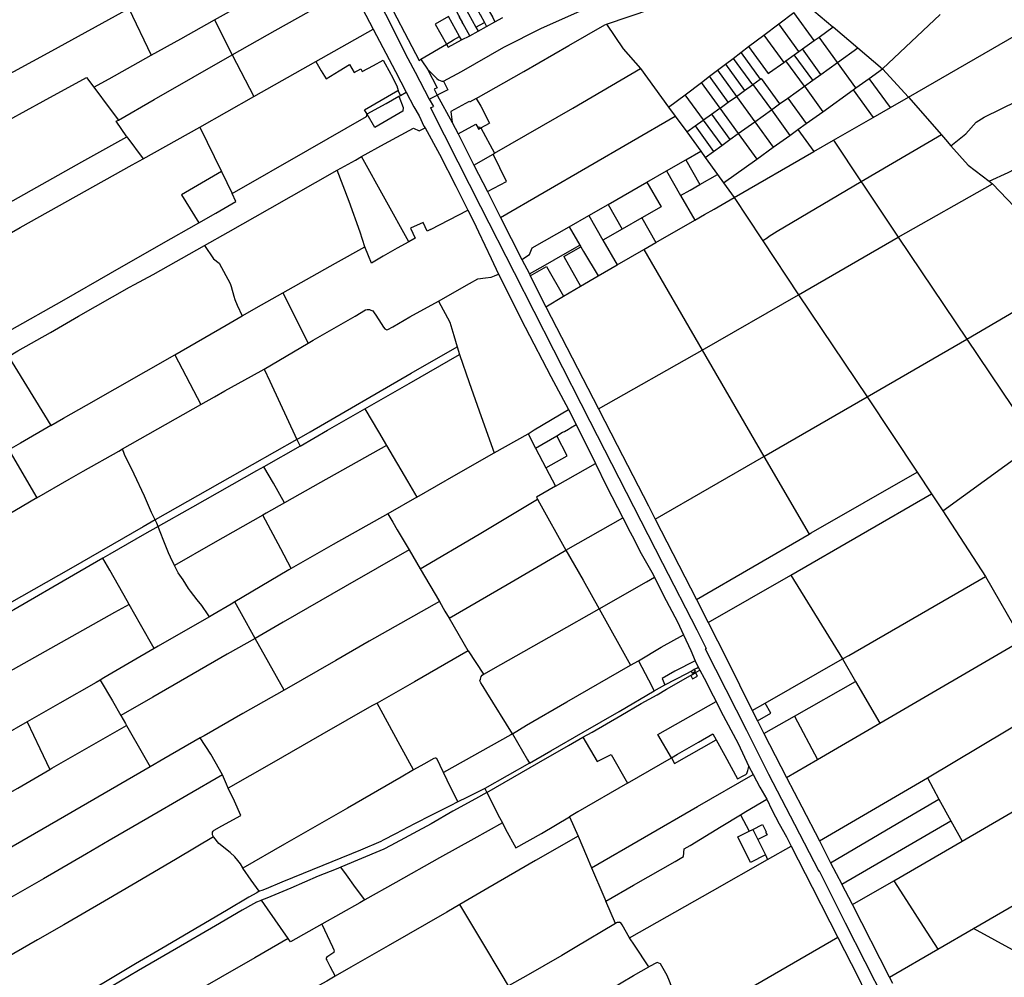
# Model space of a CAD drawing. Header units: inches. Extents: x 210911 to 224988, y 571697 to 586201.
# Tile 266 of 301: x 221613 to 222844, y 582867 to 584065. Entities that reach past the tile are written whole.
import ezdxf

# ---------------------------------------------------------------- set-up
doc = ezdxf.new("R2010")
doc.units = ezdxf.units.IN
doc.header["$MEASUREMENT"] = 0

msp = doc.modelspace()

# ---------------------------------------------------------------- linework, layer by layer
for points in [[(221873.766, 584441.554), (221875.043, 584438.733), (221877.416, 584434.27), (221878.013, 584434.292), (221878.354, 584434.868), (221878.695, 584435.124), (221879.036, 584435.273), (221879.249, 584435.145), (221880.448, 584434.662), (221883.141, 584432.013), (221886.799, 584427.719), (221894.601, 584412.932), (221905.897, 584391.295), (221926.865, 584350.906), (221952.161, 584301.529), (221966.682, 584274.892), (221982.749, 584242.928), (222004.746, 584200.001), (222033.203, 584144.742), (222070.655, 584071.249), (222098.457, 584015.883), (222107.605, 583998.925), (222125.164, 583965.357)], [(222346.965, 584058.989), (222461.312, 584098.111), (222542.266, 584125.735)], [(221879.066, 584020.618), (221932.685, 584050.963), (222028.263, 584104.816)], [(222028.263, 584104.816), (222055.291, 584052.633)], [(222066.32, 584102.38), (222112.67, 584013.71), (222114.882, 584015.027)], [(221856.88, 584064.54), (221902.615, 584090.147)], [(222180.682, 584086.168), (222184.443, 584079.378), (222184.303, 584079.3), (222187.813, 584073.02), (222187.673, 584072.943), (222188.842, 584070.822), (222188.982, 584070.899), (222194.22, 584061.206)], [(222191.109, 584091.586), (222204.601, 584067.089), (222207.436, 584061.942)], [(221534.29, 583961.153), (221653.378, 584025.509), (221749.896, 584078.609)], [(221749.896, 584078.609), (221777.454, 584020.036)], [(222143.28, 583987.87), (222165.69, 583999.89), (222218.5, 584030.26), (222265.5, 584053.98), (222332.41, 584083.47)], [(222175.956, 584044.542), (222167.808, 584059.212), (222166.649, 584061.318), (222166.789, 584061.395), (222163.285, 584067.724), (222163.425, 584067.801), (222162.257, 584069.92), (222159.642, 584074.572)], [(222169.901, 584080.31), (222183.737, 584055.266)], [(222593.473, 584082.978), (222606.269, 584075.776), (222630.03, 584055.635)], [(221777.454, 584020.036), (221814.608, 584040.758), (221856.88, 584064.54)], [(221856.88, 584064.54), (221879.066, 584020.618)], [(222149.19, 584068.42), (222132.69, 584059.15), (222146.776, 584034.056)], [(222163.122, 584043.586), (222149.19, 584068.42)], [(222196.96, 584056.136), (222207.436, 584061.942)], [(222207.436, 584061.942), (222217.149, 584067.1)], [(222562.471, 584059.494), (222580.968, 584073.505)], [(222606.413, 584038.355), (222580.968, 584073.505)], [(222692.07, 584003.049), (222764.215, 584070.864)], [(221983.529, 584012.209), (222055.291, 584052.633)], [(222055.291, 584052.633), (222083.061, 583999.656)], [(222175.956, 584044.542), (222186.446, 584050.363)], [(222183.737, 584055.266), (222194.22, 584061.206)], [(222183.737, 584055.266), (222186.446, 584050.363)], [(222184.032, 583966.122), (222243.38, 583999.783), (222299.923, 584032.252), (222344.771, 584057.97), (222346.965, 584058.989)], [(222186.446, 584050.363), (222196.96, 584056.136)], [(222194.22, 584061.206), (222196.96, 584056.136)], [(222346.965, 584058.989), (222367.721, 584028.025), (222389.466, 584003.54)], [(222543.695, 584045.27), (222562.471, 584059.494)], [(222587.557, 584024.838), (222562.471, 584059.494)], [(222612.732, 584042.884), (222630.254, 584055.445)], [(222630.03, 584055.635), (222630.254, 584055.445)], [(222630.254, 584055.445), (222661.162, 584029.247)], [(222724.526, 583967.489), (222870.432, 584051.994)], [(222146.776, 584034.056), (222155.7, 584039.38), (222163.122, 584043.586)], [(222146.776, 584034.056), (222148.98, 584030.13), (222165.47, 584039.4)], [(222165.47, 584039.4), (222163.122, 584043.586)], [(222165.47, 584039.4), (222175.956, 584044.542)], [(222524.639, 584030.835), (222543.695, 584045.27)], [(222543.695, 584045.27), (222568.417, 584011.117)], [(222592.007, 584028.028), (222606.413, 584038.355)], [(222606.413, 584038.355), (222612.732, 584042.884)], [(222635.736, 584011.021), (222612.732, 584042.884)], [(222114.882, 584015.027), (222146.776, 584034.056)], [(222514.972, 584023.512), (222524.639, 584030.835)], [(222524.639, 584030.835), (222548.992, 583997.192)], [(222581.665, 584020.614), (222587.557, 584024.838)], [(222587.557, 584024.838), (222592.007, 584028.028)], [(222615.052, 583996.193), (222592.007, 584028.028)], [(222635.736, 584011.021), (222661.162, 584029.247)], [(222661.162, 584029.247), (222692.07, 584003.049)], [(221706.063, 583979.979), (221724.975, 583990.496), (221777.454, 584020.036)], [(221736.663, 583939.016), (221781.563, 583964.906), (221879.066, 584020.618)], [(221879.066, 584020.618), (221905.798, 583968.422)], [(221905.798, 583968.422), (221983.529, 584012.209)], [(221983.529, 584012.209), (221990.341, 584000.781), (221996.616, 583990.422), (222012.863, 584000.416), (222025.764, 584008.343), (222031.307, 583998.6), (222039.63, 584003.283), (222041.584, 583999.902), (222055.422, 584007.328), (222067.861, 584013.981), (222077.172, 583996.276)], [(222114.882, 584015.027), (222116.11, 584013.17), (222122.97, 584002.55)], [(222495.478, 584008.744), (222505.305, 584016.189)], [(222505.305, 584016.189), (222514.972, 584023.512)], [(222505.305, 584016.189), (222529.283, 583983.063)], [(222514.972, 584023.512), (222515.254, 584023.122), (222539.138, 583990.128)], [(222568.417, 584011.117), (222571.323, 584013.2)], [(222571.323, 584013.2), (222581.665, 584020.614)], [(222594.367, 583981.365), (222571.323, 584013.2)], [(222604.709, 583988.779), (222581.665, 584020.614)], [(222122.97, 584002.55), (222129.13, 583996.86), (222134.7, 583990.98), (222136.77, 583989.43), (222139.13, 583988.42), (222141.06, 583987.87), (222143.28, 583987.87)], [(222122.97, 584002.55), (222135.017, 583979.494), (222131.325, 583977.6), (222135.293, 583970.322)], [(222206.904, 583897.46), (222304.877, 583954.09), (222389.466, 584003.54)], [(222389.466, 584003.54), (222424.628, 583955.074)], [(222475.656, 583993.729), (222485.652, 584001.301)], [(222485.652, 584001.301), (222495.478, 584008.744)], [(222485.652, 584001.301), (222509.249, 583968.702)], [(222495.478, 584008.744), (222519.266, 583975.883)], [(222550.638, 583998.372), (222568.417, 584011.117)], [(222615.052, 583996.193), (222635.736, 584011.021)], [(222658.78, 583979.186), (222635.736, 584011.021)], [(222675.313, 583991.037), (222692.07, 584003.049)], [(222692.07, 584003.049), (222724.526, 583967.489)], [(221557.161, 583916.149), (221642.412, 583962.644), (221696.941, 583992.136), (221706.063, 583979.979)], [(222077.172, 583996.276), (222077.587, 583995.488), (222084.811, 583981.776), (222086.562, 583976.12), (222086.176, 583975.899)], [(222083.061, 583999.656), (222096.424, 583973.963)], [(222143.28, 583987.87), (222148.668, 583976.878), (222135.293, 583970.322)], [(222465.659, 583986.156), (222475.656, 583993.729)], [(222499.059, 583961.397), (222475.656, 583993.729)], [(222529.954, 583983.544), (222539.138, 583990.128)], [(222539.138, 583990.128), (222540.296, 583990.958)], [(222540.296, 583990.958), (222563.34, 583959.123)], [(222548.992, 583997.192), (222550.638, 583998.372)], [(222594.367, 583981.365), (222604.709, 583988.779)], [(222604.709, 583988.779), (222615.052, 583996.193)], [(222658.78, 583979.186), (222675.313, 583991.037)], [(222701.815, 583954.536), (222675.313, 583991.037)], [(221706.063, 583979.979), (221726.555, 583952.58), (221736.663, 583939.016)], [(222047.61, 583946.454), (222044.402, 583951.971), (222086.176, 583975.899)], [(222086.176, 583975.899), (222089.243, 583969.916)], [(222445.328, 583970.755), (222465.659, 583986.156)], [(222488.869, 583954.092), (222465.659, 583986.156)], [(222509.249, 583968.702), (222519.266, 583975.883)], [(222519.266, 583975.883), (222529.283, 583983.063)], [(222529.283, 583983.063), (222529.954, 583983.544)], [(222529.954, 583983.544), (222552.998, 583951.709)], [(222573.683, 583966.537), (222594.367, 583981.365)], [(222594.367, 583981.365), (222617.411, 583949.53)], [(222617.411, 583949.53), (222655.29, 583976.684)], [(222655.29, 583976.684), (222658.78, 583979.186)], [(222655.29, 583976.684), (222680.286, 583942.258)], [(222777.597, 583906.88), (222796.044, 583921.778), (222809.058, 583936.602), (222819.182, 583942.604), (222902.462, 583983.633)], [(221838.554, 583930.114), (221905.798, 583968.422)], [(222047.61, 583946.454), (222047.652, 583946.695), (222071.408, 583959.866), (222087.182, 583968.755)], [(222087.182, 583968.755), (222092.787, 583954.669), (222092.087, 583949.968), (222057.254, 583929.833), (222047.61, 583946.454)], [(222087.182, 583968.755), (222089.243, 583969.916)], [(222089.243, 583969.916), (222096.424, 583973.963)], [(222096.424, 583973.963), (222106.041, 583955.582), (222112.509, 583944.245), (222118.623, 583931.462), (222120.124, 583929.361)], [(222125.164, 583965.357), (222135.293, 583970.322)], [(222125.164, 583965.357), (222130.512, 583956.018)], [(222135.293, 583970.322), (222154.01, 583935.993)], [(222184.032, 583966.122), (222175.76, 583961.506), (222175, 583962.334), (222152.269, 583949.703), (222154.01, 583935.993)], [(222184.032, 583966.122), (222189.75, 583956.56), (222200.639, 583935.131)], [(222424.628, 583955.074), (222445.328, 583970.755)], [(222468.144, 583939.235), (222445.328, 583970.755)], [(222499.059, 583961.397), (222509.249, 583968.702)], [(222509.249, 583968.702), (222532.313, 583936.881)], [(222563.34, 583959.123), (222573.683, 583966.537)], [(222573.683, 583966.537), (222596.727, 583934.702)], [(222701.815, 583954.536), (222724.526, 583967.489)], [(222724.526, 583967.489), (222765.603, 583920.578)], [(222126.754, 583954.148), (222130.512, 583956.018)], [(222126.754, 583954.148), (222160.894, 583886.94), (222189.468, 583830.786), (222231.371, 583748.536), (222280.58, 583651.6), (222325.885, 583562.496), (222371.345, 583473.75)], [(222424.628, 583955.074), (222432.809, 583943.799)], [(222478.242, 583946.474), (222488.585, 583953.888)], [(222488.585, 583953.888), (222488.869, 583954.092)], [(222488.585, 583953.888), (222511.629, 583922.053)], [(222488.869, 583954.092), (222499.059, 583961.397)], [(222532.313, 583936.881), (222552.998, 583951.709)], [(222552.998, 583951.709), (222563.34, 583959.123)], [(222552.998, 583951.709), (222576.042, 583919.874)], [(222680.286, 583942.258), (222701.815, 583954.536)], [(221747.411, 583918.169), (221733.957, 583937.456), (221736.663, 583939.016)], [(221878.813, 583847.265), (221973.55, 583901.409), (222047.055, 583943.29), (222047.61, 583946.454)], [(222214.493, 583817.245), (222432.809, 583943.799)], [(222432.809, 583943.799), (222447.149, 583924.184)], [(222457.558, 583931.646), (222467.899, 583939.059)], [(222467.899, 583939.059), (222468.144, 583939.235)], [(222467.899, 583939.059), (222490.944, 583907.225)], [(222468.144, 583939.235), (222478.242, 583946.474)], [(222478.242, 583946.474), (222501.287, 583914.639)], [(222596.727, 583934.702), (222617.411, 583949.53)], [(222630.575, 583913.906), (222680.286, 583942.258)], [(221767.618, 583890.464), (221838.554, 583930.114)], [(221838.554, 583930.114), (221865.638, 583874.912)], [(222040.806, 583893.266), (222069.328, 583909.339), (222105.756, 583928.848), (222112.748, 583925.689), (222120.124, 583929.361)], [(222120.124, 583929.361), (222138.017, 583896.457), (222158.391, 583856.414), (222173.61, 583826.288)], [(222154.01, 583935.993), (222161.251, 583921.776)], [(222161.251, 583921.776), (222183.741, 583934.033), (222186.048, 583929.633)], [(222186.048, 583929.633), (222187.861, 583930.652), (222188.93, 583928.767)], [(222186.048, 583929.633), (222187.04, 583927.74), (222188.93, 583928.767)], [(222188.93, 583928.767), (222189.802, 583929.24)], [(222189.802, 583929.24), (222200.639, 583935.131)], [(222189.802, 583929.24), (222206.904, 583897.46)], [(222447.149, 583924.184), (222457.558, 583931.646)], [(222457.558, 583931.646), (222480.602, 583899.811)], [(222511.629, 583922.053), (222532.313, 583936.881)], [(222532.313, 583936.881), (222555.358, 583905.046)], [(222576.042, 583919.874), (222586.247, 583927.189)], [(222586.247, 583927.189), (222596.727, 583934.702)], [(222586.247, 583927.189), (222606.151, 583899.775)], [(221598.253, 583834.872), (221690.782, 583886.639), (221747.411, 583918.169)], [(221747.411, 583918.169), (221767.618, 583890.464)], [(222161.251, 583921.776), (222181.18, 583882.651)], [(222447.149, 583924.184), (222464.765, 583900.09)], [(222490.944, 583907.225), (222501.287, 583914.639)], [(222501.287, 583914.639), (222511.629, 583922.053)], [(222511.629, 583922.053), (222534.673, 583890.218)], [(222555.358, 583905.046), (222576.042, 583919.874)], [(222606.151, 583899.775), (222630.575, 583913.906)], [(222630.575, 583913.906), (222665.437, 583861.644)], [(222765.603, 583920.578), (222665.437, 583861.644)], [(222765.603, 583920.578), (222770.825, 583914.614)], [(222770.825, 583914.614), (222777.597, 583906.88)], [(222480.602, 583899.811), (222490.944, 583907.225)], [(222534.673, 583890.218), (222555.358, 583905.046)], [(222777.597, 583906.88), (222799.22, 583882.758), (222825.286, 583862.488)], [(222825.286, 583862.488), (222848.889, 583873.318), (222857.738, 583878.118), (222918.197, 583909.856)], [(221583.897, 583787.575), (221613.896, 583804.84), (221753.868, 583883.182), (221767.618, 583890.464)], [(222010.3, 583876.541), (222033.292, 583889.031), (222040.806, 583893.266)], [(222099.765, 583786.933), (222040.806, 583893.266)], [(222181.18, 583882.651), (222205.119, 583896.435)], [(222198.056, 583849.517), (222222.019, 583862.304), (222205.119, 583896.435)], [(222205.119, 583896.435), (222206.904, 583897.46)], [(222421.748, 583875.387), (222446.029, 583889.331)], [(222446.029, 583889.331), (222464.765, 583900.09)], [(222446.029, 583889.331), (222463.748, 583858.522)], [(222464.765, 583900.09), (222470.26, 583892.397)], [(222470.26, 583892.397), (222480.602, 583899.811)], [(222470.26, 583892.397), (222485.516, 583871.041)], [(222493.105, 583860.419), (222534.673, 583890.218)], [(222506.425, 583842.074), (222606.151, 583899.775)], [(222181.18, 583882.651), (222198.056, 583849.517)], [(221865.638, 583874.912), (221815.469, 583845.615), (221837.287, 583810.466)], [(221844.268, 583782.312), (221873.951, 583798.814), (221925.924, 583828.47), (222010.3, 583876.541)], [(221865.638, 583874.912), (221878.813, 583847.265)], [(222044.84, 583780.432), (222038.888, 583798.972), (222025.147, 583837.166), (222010.3, 583876.541)], [(222397.467, 583861.443), (222421.748, 583875.387)], [(222421.748, 583875.387), (222439.476, 583844.562)], [(222463.748, 583858.522), (222485.516, 583871.041)], [(222485.516, 583871.041), (222493.105, 583860.419)], [(222348.905, 583833.555), (222397.467, 583861.443)], [(222397.467, 583861.443), (222415.204, 583830.603), (222390.932, 583816.644)], [(222451.612, 583851.542), (222463.748, 583858.522)], [(222493.105, 583860.419), (222506.425, 583842.074)], [(222665.437, 583861.644), (222560.19, 583799.722), (222550.213, 583793.39), (222547.588, 583791.139), (222542.228, 583787.986)], [(222665.437, 583861.644), (222667.326, 583858.812)], [(222667.326, 583858.812), (222711.623, 583792.408)], [(222711.623, 583792.408), (222829.36, 583859.32)], [(222825.286, 583862.488), (222829.36, 583859.32)], [(222829.36, 583859.32), (222893.242, 583792.674)], [(221837.287, 583810.466), (221858.525, 583822.674), (221883.655, 583837.084), (221878.813, 583847.265)], [(222198.056, 583849.517), (222214.493, 583817.245)], [(222439.476, 583844.562), (222451.612, 583851.542)], [(222439.476, 583844.562), (222457.162, 583813.81)], [(222481.449, 583827.744), (222506.425, 583842.074)], [(222506.425, 583842.074), (222540.58, 583790.476)], [(222324.624, 583819.611), (222348.905, 583833.555)], [(222348.905, 583833.555), (222366.659, 583802.684)], [(222469.304, 583820.776), (222481.449, 583827.744)], [(222127.013, 583802.23), (222173.61, 583826.288)], [(222173.61, 583826.288), (222180.999, 583811.663), (222186.774, 583799.139), (222202.772, 583765.726), (222211.863, 583746.437)], [(222214.493, 583817.245), (222241.181, 583764.85)], [(222300.343, 583805.667), (222324.624, 583819.611)], [(222324.624, 583819.611), (222342.387, 583788.725)], [(222390.932, 583816.644), (222366.659, 583802.684)], [(222390.932, 583816.644), (222408.589, 583785.941)], [(222457.162, 583813.81), (222469.304, 583820.776)], [(221585.198, 583666.737), (221600.972, 583675.877), (221668.907, 583714.399), (221726.936, 583747.724), (221790.189, 583783.815), (221837.287, 583810.466)], [(222117.507, 583810.998), (222101.955, 583804.006), (222107.654, 583791.36)], [(222122.506, 583799.903), (222117.507, 583810.998)], [(222241.181, 583764.85), (222250.573, 583771.103), (222254.031, 583779.224), (222300.343, 583805.667)], [(222300.343, 583805.667), (222313.714, 583782.722)], [(222408.589, 583785.941), (222457.162, 583813.81)], [(222107.654, 583791.36), (222099.765, 583786.933)], [(222127.013, 583802.23), (222122.506, 583799.903)], [(222366.659, 583802.684), (222342.387, 583788.725)], [(222586.816, 583720.626), (222711.623, 583792.408)], [(222711.623, 583792.408), (222797.578, 583665.226)], [(221599.243, 583643.578), (221610.757, 583650.39), (221651.62, 583673.411), (221686.861, 583693.755), (221750.712, 583729.926), (221756.937, 583733.536), (221779.976, 583745.862), (221844.268, 583782.312)], [(221844.268, 583782.312), (221855.566, 583765.706), (221862.621, 583759.961), (221876.271, 583734.524), (221877.548, 583730.905), (221881.111, 583718.855), (221882.241, 583714.81), (221885.334, 583707.623), (221891.375, 583694.374)], [(221942.225, 583723.008), (222008.091, 583760.007), (222044.84, 583780.432)], [(222099.765, 583786.933), (222085.072, 583778.688), (222067.792, 583768.756), (222052.953, 583760.251), (222049.375, 583769.442), (222044.84, 583780.432)], [(222292.248, 583770.467), (222313.714, 583782.722)], [(222293.488, 583768.297), (222314.976, 583780.563)], [(222313.714, 583782.722), (222314.976, 583780.563)], [(222314.976, 583780.563), (222318.302, 583774.874)], [(222342.387, 583788.725), (222360.108, 583757.912)], [(222393.602, 583777.342), (222408.589, 583785.941)], [(222540.58, 583790.476), (222542.228, 583787.986)], [(222542.228, 583787.986), (222586.816, 583720.626)], [(222270.757, 583758.198), (222292.248, 583770.467)], [(222293.488, 583768.297), (222314.608, 583731.302)], [(222318.302, 583774.874), (222336.296, 583744.099)], [(222360.108, 583757.912), (222393.602, 583777.342)], [(222393.602, 583777.342), (222466.446, 583651.497)], [(222241.181, 583764.85), (222250.438, 583746.598)], [(222250.438, 583746.598), (222270.757, 583758.198)], [(222251.571, 583744.365), (222271.997, 583756.027)], [(222271.997, 583756.027), (222293.291, 583718.724)], [(222336.296, 583744.099), (222360.108, 583757.912)], [(222136.864, 583712.621), (222175.765, 583734.627), (222186.072, 583740.303), (222195.575, 583741.555), (222202.601, 583742.373), (222207.078, 583744.209), (222211.863, 583746.437)], [(222211.863, 583746.437), (222245.349, 583680.169), (222277.302, 583618.345), (222299.301, 583576.941)], [(222250.438, 583746.598), (222251.571, 583744.365)], [(222251.571, 583744.365), (222271.192, 583705.684)], [(222314.608, 583731.302), (222336.296, 583744.099)], [(222797.578, 583665.226), (222937.338, 583746.973)], [(222293.291, 583718.724), (222314.608, 583731.302)], [(221891.375, 583694.374), (221915.774, 583708.149), (221942.225, 583723.008)], [(221942.225, 583723.008), (221973.804, 583660.111)], [(222271.192, 583705.684), (222293.291, 583718.724)], [(222466.446, 583651.497), (222586.816, 583720.626)], [(222586.816, 583720.626), (222672.685, 583592.734)], [(221973.804, 583660.111), (221980.159, 583663.88), (222032.477, 583693.988), (222045.529, 583701.573), (222047.638, 583702.321), (222050.563, 583701.983), (222052.263, 583701.399), (222054.641, 583700.441), (222056.552, 583697.838), (222058.714, 583694.864), (222065.105, 583684.551), (222067.964, 583679.866), (222069.739, 583678.117), (222072.2, 583676.703), (222073.682, 583677.286), (222079.648, 583680.416), (222101.211, 583693.01), (222136.864, 583712.621)], [(222136.864, 583712.621), (222150.998, 583686.233), (222155.941, 583669.483), (222160.341, 583655.357)], [(222271.192, 583705.684), (222336.926, 583577.959)], [(221807.359, 583645.451), (221871.339, 583682.744), (221891.375, 583694.374)], [(221918.978, 583627.6), (221973.804, 583660.111)], [(221959.556, 583539.778), (221976.225, 583549.357), (222102.767, 583622.335), (222160.341, 583655.357)], [(222160.341, 583655.357), (222163.077, 583645.986)], [(222672.685, 583592.734), (222797.578, 583665.226)], [(222797.578, 583665.226), (222883.447, 583537.589)], [(221599.243, 583643.578), (221652.319, 583557.134)], [(221652.319, 583557.134), (221668.181, 583566.292), (221696.909, 583582.602), (221807.359, 583645.451)], [(221807.359, 583645.451), (221839.754, 583583.413)], [(222044.586, 583577.902), (222100.102, 583609.715), (222163.077, 583645.986)], [(222163.077, 583645.986), (222175.191, 583610.925), (222190.201, 583568.259), (222206.58, 583522.908)], [(222336.926, 583577.959), (222466.446, 583651.497)], [(222466.446, 583651.497), (222543.556, 583518.374)], [(221856.623, 583592.942), (221869.611, 583600.279), (221903.134, 583618.832)], [(221903.134, 583618.832), (221918.978, 583627.6)], [(221918.978, 583627.6), (221925.84, 583612.424), (221959.556, 583539.778)], [(221741.731, 583527.795), (221839.754, 583583.413)], [(221839.754, 583583.413), (221856.623, 583592.942)], [(222543.556, 583518.374), (222672.685, 583592.734)], [(222672.685, 583592.734), (222735.334, 583498.85)], [(222000.867, 583552.805), (222044.586, 583577.902)], [(222044.586, 583577.902), (222061.816, 583549.053), (222071.698, 583532.238)], [(222249.144, 583546.816), (222256.384, 583551.534), (222299.301, 583576.941)], [(222299.301, 583576.941), (222309.083, 583558.464)], [(222336.926, 583577.959), (222360.346, 583532.452)], [(221652.319, 583557.134), (221614.221, 583534.905)], [(222284.647, 583544.154), (222292.052, 583548.605), (222294.272, 583549.485), (222299.584, 583552.341), (222301.732, 583554.123), (222309.083, 583558.464)], [(222309.083, 583558.464), (222333.094, 583509.543)], [(221963.994, 583531.424), (221998.037, 583551.181), (222000.867, 583552.805)], [(222206.58, 583522.908), (222249.144, 583546.816)], [(222249.144, 583546.816), (222258.062, 583528.625)], [(221614.221, 583534.905), (221599.809, 583526.496)], [(221959.556, 583539.778), (221875.932, 583492.176), (221782.783, 583439.096)], [(222071.698, 583532.238), (221989.325, 583486.01), (221944.351, 583460.443)], [(221959.556, 583539.778), (221963.994, 583531.424)], [(222071.698, 583532.238), (222097.909, 583487.637), (222109.692, 583467.587)], [(222258.062, 583528.625), (222284.647, 583544.154)], [(222271.008, 583504.189), (222297.626, 583519.148), (222284.647, 583544.154)], [(222360.346, 583532.452), (222399.336, 583456.693), (222407.898, 583440.018)], [(221599.809, 583526.496), (221610.084, 583508.83), (221634.593, 583466.692)], [(221692.735, 583499.973), (221737.1, 583525.165)], [(221737.1, 583525.165), (221741.731, 583527.795)], [(221782.783, 583439.096), (221778.238, 583448.294), (221769.175, 583468.727), (221756.547, 583496.045), (221744.482, 583520.865), (221741.731, 583527.795)], [(221963.994, 583531.424), (221918.459, 583505.533)], [(222109.692, 583467.587), (222158.861, 583495.716), (222206.58, 583522.908)], [(222258.062, 583528.625), (222271.008, 583504.189)], [(222767.548, 583450.298), (222870.592, 583525.607)], [(222283.04, 583481.237), (222333.094, 583509.543)], [(222333.094, 583509.543), (222347.031, 583481.065), (222367.164, 583441.797)], [(222407.898, 583440.018), (222543.556, 583518.374)], [(222543.556, 583518.374), (222600.102, 583421.074)], [(221634.593, 583466.692), (221675.173, 583490), (221692.735, 583499.973)], [(221918.459, 583505.533), (221909.154, 583500.242), (221829.439, 583455.012), (221786.398, 583430.734)], [(221944.351, 583460.443), (221930.405, 583485.151), (221918.459, 583505.533)], [(222271.008, 583504.189), (222283.04, 583481.237)], [(222600.102, 583421.074), (222602.852, 583422.665), (222735.334, 583498.85)], [(222735.334, 583498.85), (222753.365, 583471.459)], [(222283.04, 583481.237), (222259.332, 583467.465), (222260.677, 583465.011)], [(222371.345, 583473.75), (222416.782, 583384.898), (222459.666, 583301.702)], [(222577.216, 583369.737), (222753.365, 583471.459)], [(222753.365, 583471.459), (222767.548, 583450.298)], [(221634.593, 583466.692), (221581.151, 583435.413), (221545.498, 583414.767)], [(221944.351, 583460.443), (221921.405, 583447.398), (221917.187, 583444.999)], [(222109.692, 583467.587), (222073.53, 583446.637)], [(222187.559, 583421.406), (222260.677, 583465.011)], [(222260.677, 583465.011), (222263.107, 583460.328), (222296.202, 583401.232)], [(222073.53, 583446.637), (222005.287, 583408.101), (221952.688, 583378.26)], [(222073.53, 583446.637), (222079.698, 583436.042)], [(222767.548, 583450.298), (222820.768, 583368.235)], [(221782.783, 583439.096), (221767.763, 583430.537), (221677.212, 583378.09), (221600.074, 583334.33), (221590.128, 583328.598)], [(221786.398, 583430.734), (221784.752, 583435.112), (221782.783, 583439.096)], [(221917.187, 583444.999), (221854.892, 583409.564), (221806.689, 583382.215)], [(221952.688, 583378.26), (221939.642, 583402.858), (221923.86, 583432.55), (221917.187, 583444.999)], [(222079.698, 583436.042), (222085.069, 583426.817), (222100.152, 583401.493)], [(222296.202, 583401.232), (222367.164, 583441.797)], [(222367.164, 583441.797), (222376.378, 583423.554), (222381.358, 583414.389), (222388.483, 583400.12), (222403.689, 583373.818), (222406.77, 583367.52)], [(222407.898, 583440.018), (222459.43, 583339.663)], [(221786.398, 583430.734), (221769.341, 583421.113), (221726.102, 583396.265), (221717.403, 583391.217)], [(221806.689, 583382.215), (221801.696, 583392.469), (221799.289, 583398.016), (221794.287, 583410.19), (221788.106, 583426.193), (221786.398, 583430.734)], [(222114.108, 583378.061), (222187.559, 583421.406)], [(222459.43, 583339.663), (222600.102, 583421.074)], [(222100.152, 583401.493), (222020.383, 583355.608), (221942.841, 583311.094), (221907.636, 583290.938)], [(222100.152, 583401.493), (222114.108, 583378.061)], [(222222.732, 583358.178), (222286.852, 583395.764), (222296.202, 583401.232)], [(222296.202, 583401.232), (222317.694, 583363.527), (222337.747, 583327.628)], [(221717.403, 583391.217), (221680.59, 583369.855), (221605.727, 583326.713), (221594.038, 583320.042)], [(221750.136, 583333.338), (221747.593, 583337.84), (221725.851, 583376.187), (221717.403, 583391.217)], [(221850.566, 583317.948), (221848.882, 583320.488), (221841.148, 583331.812), (221834.979, 583339.175), (221826.781, 583349.724), (221824.364, 583353.241), (221817.529, 583363.944), (221811.184, 583372.73), (221806.689, 583382.215)], [(221952.688, 583378.26), (221949.732, 583376.583), (221891.201, 583341.898), (221882.194, 583336.417)], [(222114.108, 583378.061), (222137.957, 583337.012)], [(222337.747, 583327.628), (222396.734, 583361.435), (222406.77, 583367.52)], [(222406.77, 583367.52), (222418.3, 583344.395), (222435.495, 583311.427), (222443.234, 583295.323)], [(222474.209, 583310.881), (222577.216, 583369.737)], [(222577.216, 583369.737), (222641.986, 583265.147)], [(222641.986, 583265.147), (222649.887, 583269.648), (222820.768, 583368.235)], [(222820.768, 583368.235), (222865.382, 583290.671)], [(222150.144, 583316.088), (222222.732, 583358.178)], [(221882.194, 583336.417), (221877.578, 583333.608), (221854.852, 583320.413), (221850.566, 583317.948)], [(221907.636, 583290.938), (221890.451, 583321.707), (221882.194, 583336.417)], [(222137.957, 583337.012), (222050.253, 583287.443), (222008.405, 583263.232), (221943.778, 583226.273)], [(222137.957, 583337.012), (222144.955, 583324.968), (222150.144, 583316.088)], [(222459.43, 583339.663), (222474.209, 583310.881)], [(221750.136, 583333.338), (221731.616, 583323.164), (221651.934, 583278.216), (221598.408, 583248.375), (221565.458, 583229.798)], [(221781.398, 583278.235), (221764.233, 583308.39), (221750.136, 583333.338)], [(222193.304, 583246.232), (222193.464, 583245.991), (222214.973, 583258.062), (222284.792, 583297.647), (222337.747, 583327.628)], [(222337.747, 583327.628), (222377.021, 583257.579)], [(221850.566, 583317.948), (221814.864, 583297.414), (221786.306, 583281.103), (221781.398, 583278.235)], [(222150.144, 583316.088), (222173.663, 583275.845), (222174.079, 583275.218)], [(222474.209, 583310.881), (222497.296, 583264.686), (222529.188, 583200.872)], [(222459.666, 583301.702), (222471.485, 583278.21), (222470.435, 583277.668), (222522.03, 583176.247), (222549.244, 583121.151), (222581.888, 583058.374), (222612.459, 582999.806)], [(221907.636, 583290.938), (221872.708, 583270.941), (221779.897, 583217.274), (221739.742, 583194.258)], [(221943.778, 583226.273), (221924.735, 583260.4), (221907.636, 583290.938)], [(222386.922, 583262.919), (222415.362, 583280.011), (222443.234, 583295.323)], [(222443.234, 583295.323), (222452.183, 583275.735), (222457.788, 583262.844)], [(222688.773, 583184.961), (222866.466, 583288.456)], [(221781.398, 583278.235), (221753.399, 583261.873), (221718.633, 583241.432), (221714.05, 583238.783)], [(222174.079, 583275.218), (222106.887, 583236.629), (222060.06, 583210.07)], [(222174.079, 583275.218), (222193.304, 583246.232)], [(222377.021, 583257.579), (222386.922, 583262.919)], [(222386.922, 583262.919), (222399.298, 583239.126), (222406.449, 583225.248)], [(222457.788, 583262.844), (222432.344, 583250.019), (222416.306, 583240.793), (222419.748, 583232.857)], [(222457.788, 583262.844), (222461.515, 583254.759)], [(222545.099, 583209.939), (222641.986, 583265.147)], [(222641.986, 583265.147), (222658.098, 583237.13)], [(222229.192, 583171.505), (222247.062, 583182.229), (222297.24, 583211.362), (222377.021, 583257.579)], [(222419.748, 583232.857), (222447.24, 583247.052), (222452.718, 583249.941)], [(222452.718, 583249.941), (222454.148, 583247.505), (222458.148, 583249.858), (222456.715, 583252.294)], [(222452.718, 583249.941), (222456.715, 583252.294)], [(222456.715, 583252.294), (222459.81, 583253.811), (222461.515, 583254.759)], [(222459.039, 583248.551), (222463.473, 583251.032)], [(222461.515, 583254.759), (222463.473, 583251.032)], [(222463.473, 583251.032), (222469.053, 583241.264), (222480.372, 583219.002), (222483.902, 583211.947)], [(221714.05, 583238.783), (221708.686, 583235.683), (221663.561, 583209.885), (221628.541, 583189.961), (221622.621, 583186.583)], [(221714.05, 583238.783), (221729.141, 583212.877), (221739.742, 583194.258)], [(222192.601, 583230.614), (222191.732, 583231.986), (222189.772, 583235.413), (222188.714, 583238.008), (222189.556, 583240.046), (222190.264, 583243.08), (222191.445, 583245.002), (222193.304, 583246.232)], [(222317.185, 583167.339), (222328.934, 583173.782), (222364.937, 583194.626), (222390.329, 583209.407), (222410.112, 583220.321), (222421.779, 583227.183), (222451.99, 583244.562)], [(222451.99, 583244.562), (222452.148, 583244.653)], [(222452.148, 583244.653), (222452.856, 583245.06)], [(222452.148, 583244.653), (222454.558, 583240.124)], [(222452.856, 583245.06), (222454.899, 583246.235), (222458.166, 583248.063)], [(222454.558, 583240.124), (222460.777, 583243.547)], [(222458.166, 583248.063), (222458.333, 583248.156)], [(222458.333, 583248.156), (222459.039, 583248.551)], [(222460.777, 583243.547), (222458.333, 583248.156)], [(222581.795, 583193.747), (222658.098, 583237.13)], [(222658.098, 583237.13), (222688.773, 583184.961)], [(221943.778, 583226.273), (221892.354, 583196.86), (221843.718, 583169.188), (221839.016, 583166.478)], [(222229.192, 583171.505), (222197.34, 583223.129), (222192.601, 583230.614)], [(222250.816, 583134.766), (222277.28, 583150.223), (222317.564, 583173.782), (222362.663, 583199.553), (222406.449, 583225.248)], [(222406.449, 583225.248), (222419.748, 583232.857)], [(222748.039, 583116.334), (222914.983, 583216.048)], [(222060.06, 583210.07), (222053.572, 583206.391), (221991.167, 583170.647), (221927.932, 583134.4), (221874.068, 583103.655)], [(222105.75, 583126.303), (222088.991, 583156.907), (222064.983, 583200.784), (222060.06, 583210.07)], [(222428, 583141.424), (222411.16, 583170.842), (222483.902, 583211.947)], [(222483.902, 583211.947), (222490.011, 583199.738), (222511.408, 583159.629), (222524.93, 583130.858)], [(222529.188, 583200.872), (222545.099, 583209.939)], [(222529.188, 583200.872), (222535.673, 583187.845)], [(222535.673, 583187.845), (222552.158, 583197.48), (222545.099, 583209.939)], [(221739.742, 583194.258), (221745.376, 583184.361), (221746.655, 583182.121)], [(222535.673, 583187.845), (222543.558, 583172.006)], [(222543.558, 583172.006), (222581.795, 583193.747)], [(222581.795, 583193.747), (222610.675, 583139.558)], [(221622.621, 583186.583), (221592.194, 583169.22), (221586.635, 583166.02)], [(221622.621, 583186.583), (221638.41, 583153.072), (221650.971, 583126.929)], [(221650.971, 583126.929), (221653.526, 583128.407), (221711.984, 583161.985), (221746.655, 583182.121)], [(221746.655, 583182.121), (221767.973, 583144.77), (221776.484, 583130.357)], [(222610.675, 583139.558), (222688.773, 583184.961)], [(221839.016, 583166.478), (221793.625, 583140.315), (221776.484, 583130.357)], [(221866.878, 583120.189), (221866.845, 583120.267), (221857.479, 583136.674), (221852.14, 583146.227), (221839.016, 583166.478)], [(222229.192, 583171.505), (222227.288, 583170.326), (222143.05, 583123.005)], [(222197.124, 583098.057), (222273.168, 583141.743), (222274.001, 583142.214), (222299.455, 583156.948), (222317.185, 583167.339)], [(222229.192, 583171.505), (222248.22, 583138.978), (222250.816, 583134.766)], [(222317.185, 583167.339), (222335.393, 583136.726), (222352.635, 583145.864), (222373.162, 583109.706)], [(222428, 583141.424), (222435.728, 583145.895), (222462.059, 583161.033), (222479.908, 583171.387), (222484.051, 583163.956)], [(222428, 583141.424), (222432.116, 583134.233), (222484.051, 583163.956)], [(222484.051, 583163.956), (222494.938, 583144.433), (222510.802, 583115.34), (222518.765, 583119.304), (222521.163, 583120.618), (222522.341, 583122.114), (222522.947, 583123.188), (222523.707, 583125.681), (222524.93, 583130.858)], [(222543.558, 583172.006), (222571.959, 583117.063)], [(222143.05, 583123.005), (222134.61, 583140.543), (222133.488, 583141.219), (222132.864, 583141.264), (222131.191, 583140.66), (222118.461, 583133.638), (222105.75, 583126.303)], [(222373.162, 583109.706), (222428, 583141.424)], [(222571.959, 583117.063), (222610.675, 583139.558)], [(221496.058, 583052.99), (221500.457, 583055.503), (221568.962, 583095.676), (221575.234, 583085.784), (221576.598, 583084.25), (221610.727, 583103.65), (221650.971, 583126.929)], [(221776.484, 583130.357), (221669.178, 583068.011), (221578.046, 583015.489), (221513.848, 582978.217)], [(222105.75, 583126.303), (222090.066, 583117.251), (222022.988, 583078.74), (221944.434, 583033.659), (221892.116, 583003.708)], [(222250.816, 583134.766), (222194.597, 583103.078)], [(222524.93, 583130.858), (222530.48, 583120.807)], [(222791.436, 583037.355), (222875.537, 583086.243), (222911.011, 583108.807), (222961.598, 583137.537)], [(221866.878, 583120.189), (221822.409, 583094.244), (221773.664, 583066.128), (221725.114, 583038.217), (221696.892, 583021.352), (221642.819, 582990.03), (221596.471, 582963.319), (221547.845, 582935.245), (221540.322, 582931.762)], [(221874.068, 583103.655), (221871.88, 583108.375), (221866.878, 583120.189)], [(222161.173, 583086.313), (222147.516, 583113.393), (222143.05, 583123.005)], [(222328.047, 583003.894), (222460.604, 583080.61), (222530.48, 583120.807)], [(222530.48, 583120.807), (222538.674, 583104.637), (222547.386, 583089.883)], [(222571.959, 583117.063), (222591.049, 583080.132), (222613.039, 583037.563)], [(222613.039, 583037.563), (222748.039, 583116.334)], [(222748.039, 583116.334), (222762.495, 583090.025)], [(221855.663, 583042.645), (221854.302, 583045.176), (221854.317, 583047.005), (221854.483, 583048.415), (221855.154, 583049.738), (221856.406, 583051.135), (221866.086, 583056.314), (221889.94, 583069.375), (221881.642, 583087.316), (221874.068, 583103.655)], [(222194.597, 583103.078), (222172.208, 583091.725), (222161.173, 583086.313)], [(222194.597, 583103.078), (222197.124, 583098.057)], [(222373.162, 583109.706), (222310.929, 583073.981), (222300.532, 583067.766)], [(222197.124, 583098.057), (222183.137, 583090.345), (222154.594, 583074.748), (222127.647, 583059.16), (222077.411, 583031.991), (222068.645, 583027.276), (222035.583, 583013.527), (222014.65, 583004.813)], [(222197.124, 583098.057), (222213.339, 583066.862), (222216.722, 583060.282)], [(222514.277, 583070.276), (222521.251, 583074.334), (222547.386, 583089.883)], [(222547.386, 583089.883), (222553.665, 583076.462), (222562.838, 583059.163), (222572.046, 583042.659), (222577.911, 583031.228)], [(222627.154, 583010.238), (222718.231, 583064.019), (222762.495, 583090.025)], [(222762.495, 583090.025), (222777.503, 583062.712)], [(222161.173, 583086.313), (222151.623, 583081.432), (222127.966, 583069.877), (222106.907, 583059.175), (222082.962, 583046.553), (222067.825, 583038.528), (222064.647, 583037.043), (222039.229, 583026.255), (221967.7, 582997.078), (221941.099, 582986.2), (221921.511, 582977.784), (221916.035, 582975.741), (221913.021, 582974.924), (221912.601, 582974.647)], [(222220.721, 583052.503), (222233.383, 583028.781), (222265.624, 583046.887), (222300.532, 583067.766)], [(222300.532, 583067.766), (222311.481, 583043.411)], [(222346.057, 582962.291), (222380.762, 582982.159), (222432.681, 583012.072), (222443.362, 583018.285), (222444.038, 583027.598), (222451.662, 583031.821), (222490.399, 583055.571), (222514.277, 583070.276)], [(222514.277, 583070.276), (222525.122, 583049.699)], [(222216.722, 583060.282), (222181.021, 583040.394), (222138.066, 583016.257), (222083.436, 582985.545), (222044.924, 582963.865)], [(222216.722, 583060.282), (222220.721, 583052.503)], [(222529.72, 583051.98), (222542.069, 583058.099), (222545.212, 583051.676), (222546.58, 583048.85), (222545.85, 583048.47), (222547.58, 583045.11), (222536.06, 583039.19)], [(222641.233, 582983.454), (222777.503, 583062.712)], [(222777.503, 583062.712), (222791.436, 583037.355)], [(221855.663, 583042.645), (221810.134, 583015.604), (221758.652, 582985.15), (221719.44, 582962.43), (221668.52, 582932.854), (221635.668, 582913.846), (221586.755, 582886.007), (221556.107, 582868.926)], [(221892.116, 583003.708), (221892.075, 583003.766), (221889.13, 583009.119), (221886.133, 583013.305), (221882.264, 583017.852), (221876.323, 583023.272), (221872.796, 583026.119), (221865.868, 583031.656), (221862.341, 583034.503), (221855.944, 583042.122), (221855.663, 583042.645)], [(222311.481, 583043.411), (222257.958, 583013.043), (222198.721, 582978.441), (222163.423, 582958.087)], [(222311.481, 583043.411), (222321.731, 583018.961)], [(222545.53, 583020.07), (222526.88, 583010.83), (222511.01, 583042.7), (222525.122, 583049.699)], [(222525.122, 583049.699), (222529.72, 583051.98)], [(222529.72, 583051.98), (222536.06, 583039.19)], [(222805.542, 582927.916), (223017.831, 583051.239)], [(222536.06, 583039.19), (222545.53, 583020.07)], [(222548.26, 583014.558), (222577.911, 583031.228)], [(222577.911, 583031.228), (222603.932, 582979.67), (222626.184, 582936.514), (222636.114, 582916.944)], [(222613.039, 583037.563), (222627.154, 583010.238)], [(222706.04, 582987.761), (222791.436, 583037.355)], [(222321.731, 583018.961), (222328.047, 583003.894)], [(222545.53, 583020.07), (222548.26, 583014.558)], [(221912.601, 582974.647), (221902.796, 582988.658), (221892.116, 583003.708)], [(222014.65, 583004.813), (222008.867, 583002.405), (221986.336, 582993.536), (221952.338, 582978.639), (221922.362, 582966.071), (221915.577, 582963.571)], [(222044.924, 582963.865), (222033.285, 582979.475), (222021.767, 582995.106), (222014.65, 583004.813)], [(222328.047, 583003.894), (222343.512, 582968.17)], [(222375.708, 582916.368), (222479.455, 582975.318), (222548.26, 583014.558)], [(222627.154, 583010.238), (222641.233, 582983.454)], [(222613.27, 582999.795), (222612.459, 582999.806)], [(222797.364, 582648.875), (222796.306, 582650.911), (222792.364, 582650.988), (222784.666, 582664.022), (222749.801, 582730.136), (222695.032, 582838.061), (222645.849, 582934.707), (222613.27, 582999.795)], [(222654.656, 582957.919), (222641.233, 582983.454)], [(222654.656, 582957.919), (222706.04, 582987.761)], [(222706.04, 582987.761), (222722.013, 582963.023), (222743.021, 582930.553), (222761.252, 582902.358)], [(221912.601, 582974.647), (221909.639, 582972.691), (221899.568, 582967.1), (221871.754, 582950.788), (221838.52, 582930.967), (221791.034, 582903.102), (221757.948, 582883.808), (221718.414, 582860.296), (221682.794, 582839.413), (221662.663, 582828.572), (221651.184, 582822.204), (221641.22, 582816.314), (221629.18, 582809.067), (221610.818, 582798.19), (221599.893, 582791.971)], [(222343.512, 582968.17), (222346.057, 582962.291)], [(221915.577, 582963.571), (221913.719, 582962.886), (221909.366, 582960.911), (221905.513, 582959.048), (221891.506, 582950.89), (221857.903, 582931.341), (221809.146, 582902.883), (221761.732, 582875.381), (221716.861, 582849.067), (221699.603, 582839.061), (221695.509, 582836.817)], [(221948.898, 582915.485), (221923.257, 582952.551), (221915.577, 582963.571)], [(222044.924, 582963.865), (222038.361, 582960.17), (221990.945, 582933.411)], [(222163.423, 582958.087), (222147.122, 582948.687), (222074.102, 582906.615), (222027.194, 582879.769), (222007.608, 582868.41)], [(222224.297, 582856.457), (222215.253, 582871.633), (222192.263, 582910.069), (222169.9, 582947.517), (222163.423, 582958.087)], [(222358.329, 582934.199), (222346.057, 582962.291)], [(222700.523, 582867.313), (222654.656, 582957.919)], [(221990.945, 582933.411), (221951.782, 582911.316), (221948.898, 582915.485)], [(221990.945, 582933.411), (222004.183, 582905.165), (222006.063, 582901.453), (222006.303, 582899.852), (222006.17, 582898.724), (222005.843, 582898.133), (222004.897, 582897.386), (221998.688, 582893.256), (221996.812, 582891.904), (221996.337, 582890.788), (221996.481, 582889.827), (221997.303, 582888.3), (222000.883, 582880.812), (222007.608, 582868.41)], [(222358.329, 582934.199), (222307.752, 582904.457), (222291.205, 582894.167), (222245.972, 582868.668), (222224.297, 582856.457)], [(222375.708, 582916.368), (222366.387, 582932.764), (222364.645, 582935.166), (222363.259, 582935.832), (222362.66, 582935.61), (222361.494, 582935.535), (222360.273, 582935.574), (222359.245, 582935.072), (222358.329, 582934.199)], [(222636.114, 582916.944), (222525.41, 582852.795), (222448.439, 582808.032)], [(222636.114, 582916.944), (222661.262, 582867.872), (222670.092, 582849.663)], [(222761.252, 582902.358), (222805.542, 582927.916)], [(222859.16, 582898.938), (222805.542, 582927.916)], [(221948.898, 582915.485), (221907.253, 582891.541), (221821.204, 582842.338), (221806.904, 582834.107)], [(222399.944, 582880.268), (222381.892, 582907.156), (222375.708, 582916.368)], [(222700.523, 582867.313), (222761.252, 582902.358)], [(222148.702, 582813.577), (222173.266, 582771.914), (222184.207, 582753.295), (222228.423, 582779.386), (222272.563, 582805.523), (222334.53, 582841.831), (222380.609, 582869.147), (222399.944, 582880.268)], [(222438.324, 582829.242), (222425.87, 582862.396), (222422.673, 582869.128), (222414.258, 582883.938), (222410.051, 582885.789), (222399.944, 582880.268)], [(222007.608, 582868.41), (221997.315, 582862.441), (221987.23, 582856.703)], [(222704.747, 582859.12), (222700.523, 582867.313)]]:
    msp.add_lwpolyline(points)

doc.saveas('drawing.dxf')
